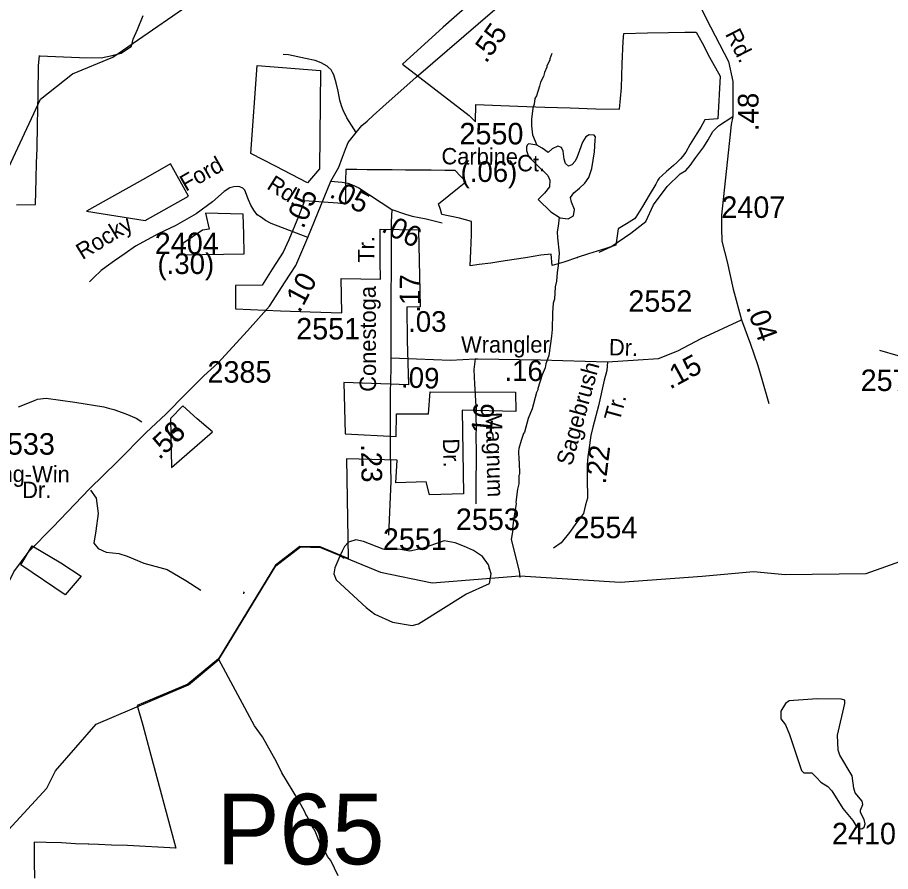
# Model space of a CAD drawing. Extents: x 1547597 to 1699558, y 810033 to 920809.
# Drawn here: x 1658969 to 1664043, y 867498 to 872460 of the extents above; entities that cross this region are included whole.
import ezdxf

# ---------------------------------------------------------------- set-up
doc = ezdxf.new("R2010")
doc.units = 0
for name, color, linetype in [('Exist Boundary Political City Limit New', 7, 'Continuous'), ('Exist Boundary Political City Limit New Hole', 7, 'Continuous'), ('Exist Hydrographic Creek Single Shore', 7, 'Continuous'), ('Exist Hydrographic Misc Water Feature', 7, 'Continuous'), ('Exist Road Non-System Type 51', 7, 'Continuous'), ('Exist Road Secondary Mileage Hundredths English Label', 7, 'Continuous'), ('Exist Road Secondary Structure Pipe Number Label', 7, 'Continuous'), ('Exist Road Secondary Type 41 Attributed', 7, 'Continuous'), ('Exist Road Secondary Type 51 Attributed', 7, 'Continuous'), ('Exist Road Secondary Type 51 Label', 7, 'Continuous'), ('Exist Road Secondary Type 51 Number Label', 7, 'Continuous'), ('Map Preparation Boundary City Limit Buffer Line', 7, 'Continuous')]:
    doc.layers.add(name, color=color, linetype=linetype)

msp = doc.modelspace()

# ---------------------------------------------------------------- linework, layer by layer
at = {"layer": 'Exist Boundary Political City Limit New'}
for points in [[(1661666.2, 872600.9), (1661443, 872403.2), (1661207, 872188.4), (1661594.4, 871891.1), (1661630.9, 871854), (1661631.5, 871855.2), (1661634.2, 871954), (1661730.8, 871951.5), (1661877.5, 871945.4), (1662033.8, 871939.8), (1662181.1, 871935.5), (1662330.2, 871929.4), (1662467.8, 871926.9), (1662479.3, 872050.9), (1662484.2, 872190.4), (1662489.1, 872323.3), (1662494.3, 872367.6), (1662494.3, 872367.6), (1662630.2, 872371.1), (1662754, 872372.8), (1662848.8, 872375.7), (1662914.6, 872375.6), (1662948.8, 872312.1), (1662991.4, 872229.4), (1663053.7, 872119.6), (1663040.6, 871871.5), (1662963.6, 871864.8), (1662940.8, 871823.5), (1662916.9, 871786.4), (1662878.9, 871724.8), (1662853.1, 871678.1), (1662834.8, 871653), (1662822, 871639.8), (1662801.9, 871618.3), (1662781.7, 871599.7), (1662741.6, 871565)], [(1658964.1, 871372.3), (1659074, 871373), (1659078, 871521.9), (1659080.1, 871615.8), (1659083.1, 871700), (1659085.5, 871836.6), (1659088.8, 872014), (1659092.4, 872179.3), (1659097.8, 872238.5), (1659097.8, 872237.9), (1659329.7, 872228), (1659455.1, 872226.5), (1659520.3, 872240.1), (1659571.8, 872253.6), (1659632.6, 872294.6), (1659642.2, 872333.7), (1659666.3, 872390.1), (1659700.2, 872471)], [(1661604.5, 871104.9), (1661607.8, 871197.1), (1661608.5, 871274.3), (1661538.6, 871293.6), (1661435, 871316.4), (1661428.6, 871344.6), (1661416.9, 871377.5), (1661475.9, 871426), (1661535.5, 871474.4), (1661575.1, 871505.5), (1661513.5, 871572), (1661453.1, 871572.1), (1661372.8, 871572.7), (1661295.5, 871572.8), (1661223.7, 871574.1), (1661146.4, 871574.7), (1661069.1, 871575.4), (1661002.7, 871575.4), (1660941.1, 871576.1), (1660878.3, 871576.2), (1660876.5, 871511.5), (1660876.4, 871431.2), (1660876.4, 871376.2), (1660832, 871382.3), (1660636.8, 871395.7), (1660602.1, 871303.3), (1660546.4, 871168.4), (1660513.3, 871097.3), (1660450.2, 870997.7), (1660391.1, 870905.4), (1660237.3, 870903.5), (1660235.8, 870767.1), (1660497.2, 870755.9), (1660670.8, 870750.5), (1660854.7, 870745), (1660851.3, 870943.4), (1661079.6, 870940.2), (1661077.4, 871044.9), (1661076.9, 871230.6), (1661076.9, 871230.6), (1661299.7, 871226.2), (1661309.7, 870778.8), (1661232.5, 870776.6), (1661234.4, 870584.3), (1661242.6, 870325), (1660866.1, 870340.2), (1660873.9, 870042), (1661170.2, 870025.2), (1661172.8, 870157.1), (1661359.1, 870156.8), (1661367.4, 870285.8), (1661863.8, 870283.1), (1661866.6, 870170.5), (1661553.9, 870178.7), (1661562.1, 869692.7), (1661364.6, 869687.2), (1661345.4, 869761.4), (1661167.5, 869756.1), (1661175.4, 869888), (1660882.4, 869895.2), (1660891, 869316.8), (1660728.1, 869384.7), (1660611.1, 869387), (1660468.1, 869278.4), (1660137.2, 868733.5), (1659960.1, 868586.2), (1659664.1, 868462.3), (1659698.8, 868348.9), (1659737.4, 868202.6), (1659889.3, 867632.9), (1659608.7, 867648.3), (1659516.8, 867652), (1659439.5, 867655), (1659383.6, 867657.2), (1659381.1, 867657.2), (1659305.7, 867659), (1659224.7, 867663.8), (1659135.9, 867667.4), (1659067.1, 867669.1), (1659067.3, 867554.1), (1659068.1, 867459.7)], [(1662741.6, 871565), (1662717.2, 871542.9), (1662699, 871527.3), (1662690.4, 871516), (1662678.7, 871491.4), (1662640.6, 871427.4), (1662602, 871362.7), (1662562.8, 871299.3), (1662555.4, 871289.7), (1662509.9, 871260.4), (1662460.7, 871231.7), (1662446.5, 871137.7), (1662389, 871118.6), (1662289, 871087), (1662223, 871065.5), (1662223.6, 871065.5), (1662144.3, 871038), (1662077.1, 871020.1), (1662071.7, 871085.3), (1662011.8, 871078.8), (1661922.9, 871063.9), (1661857, 871053.8), (1661779, 871042.5), (1661719.7, 871032.9), (1661652, 871024.6), (1661600, 871017.5), (1661604.5, 871104.9)]]:
    msp.add_lwpolyline(points, dxfattribs=at)
at = {"layer": 'Exist Boundary Political City Limit New Hole'}
for points in [[(1660725.5, 871581.8), (1660654.2, 871499.4), (1660468.2, 871596.2), (1660325, 871669.7), (1660363.4, 872180.4)], [(1660363.4, 872180.4), (1660731, 872152.9), (1660725.5, 871581.8)], [(1659963, 871422.6), (1659858.7, 871609.3), (1659714.1, 871527.1), (1659370.5, 871334.7)], [(1659370.5, 871334.7), (1659710.6, 871279.8), (1659963, 871422.6)], [(1660061.7, 871323.7), (1660083.7, 871230.4), (1660045.2, 871224.9), (1659930, 871148), (1659924.6, 871082.1), (1660286.6, 871087.6)], [(1660286.6, 871087.6), (1660284.1, 871198.7), (1660281.1, 871318.2), (1660061.7, 871323.7)], [(1659929.6, 870204.6), (1659858.3, 870130.5), (1659863.8, 869844.9)], [(1659863.8, 869844.9), (1660102.4, 870053.6), (1660014.2, 870127.9), (1659929.6, 870204.6)], [(1659247, 869105.1), (1658989.2, 869280.9), (1659055, 869390.7)], [(1659055, 869390.7), (1659221.2, 869291.5), (1659340.3, 869215), (1659247, 869105.1)]]:
    msp.add_lwpolyline(points, dxfattribs=at)
at = {"layer": 'Exist Hydrographic Creek Single Shore'}
for points in [[(1658037.3, 870641), (1658095.2, 870656.3), (1658584.3, 871092.6), (1658906.3, 871562.1), (1659103.3, 871984.9), (1659288.3, 872132), (1659523.3, 872229), (1660103.3, 872630.9), (1660530.3, 872760.1), (1661059.4, 873087.5), (1661167.3, 873101.6)], [(1658470, 867441.6), (1658734.3, 867596.9), (1658826.2, 867644.3), (1659139.3, 867982.6), (1659190.3, 868083.4), (1659426.3, 868354.3), (1659963.3, 868583), (1660140.3, 868730.3), (1660471.3, 869275.1), (1660614.3, 869383.8), (1660731.3, 869381.5), (1661079.4, 869236.5), (1661379.3, 869174.6), (1661888.3, 869216.7), (1662471.4, 869178.6), (1662948.3, 869213.6), (1663247.4, 869241.6), (1663430.4, 869224.8), (1663902.4, 869229.1), (1664299.4, 869371.2)]]:
    msp.add_lwpolyline(points, dxfattribs=at)
at = {"layer": 'Exist Hydrographic Misc Water Feature'}
msp.add_line((1661713.3, 869258.1), (1661706.8, 869256.3), dxfattribs=at)
for points in [[(1662075.3, 872251.8), (1662062.8, 872220), (1662062.7, 872212), (1662046.2, 872180.3), (1662046.1, 872172.3), (1662031.5, 872140.5), (1662027.1, 872116.7), (1662008.7, 872085), (1662004.2, 872061), (1661985.4, 872005.3), (1661977.1, 871989.5), (1661972.6, 871957.5), (1661964.2, 871933.7), (1661957.2, 871869.9), (1661956.5, 871829.9), (1661963.6, 871777.7), (1661987.3, 871718.1)], [(1662117.1, 871299.9), (1662123.9, 871295.4), (1662169.7, 871290.9), (1662201.8, 871307.1), (1662207.4, 871345.2), (1662188.9, 871386.4), (1662184.2, 871414.5), (1662203.7, 871442.2), (1662236, 871468.6), (1662266.9, 871497.5), (1662290.3, 871530.3), (1662307.6, 871582.4), (1662322.9, 871679.2), (1662327.7, 871746.7), (1662328.6, 871766.3), (1662321.8, 871777.4), (1662292.4, 871779.1), (1662273.2, 871766.6), (1662252.4, 871736.3), (1662236.4, 871688.1), (1662221.8, 871651.3), (1662210, 871626), (1662191.5, 871604.1), (1662172.7, 871597.2), (1662155, 871611.4), (1662146.4, 871637), (1662140.7, 871684.3), (1662131.3, 871705), (1662110.5, 871712.8), (1662077.1, 871698), (1662053.9, 871676.6), (1662019.7, 871700.1), (1661987.3, 871718.1)], [(1661987.3, 871718.1), (1661953.8, 871724.1), (1661939.8, 871725.5), (1661930.7, 871718), (1661928, 871706), (1661928.6, 871687.4), (1661938.8, 871652.8), (1661989.1, 871602.3), (1662050.8, 871541.5), (1662063.2, 871514.5), (1662061.3, 871476.3), (1662031.5, 871439.7), (1661995.3, 871401.9), (1662068.3, 871331.9), (1662117.1, 871299.9)], [(1662117.1, 871299.9), (1662111, 871247.2), (1662106.5, 871215.3), (1662107.9, 871179.4), (1662118.5, 871091.2), (1662111.3, 871019.3), (1662106.7, 870979.3), (1662101.8, 870927.5), (1662095.3, 870895.6), (1662090.2, 870823.7), (1662083.7, 870799.8), (1662078.9, 870743.8), (1662077.2, 870647.9), (1662072.6, 870608), (1662056.8, 870496.2), (1662040, 870448.6), (1662035.7, 870424.7), (1662019, 870384.9), (1661993.8, 870305.3), (1661993.6, 870297.3), (1661985.4, 870281.5), (1661959.8, 870185.9), (1661936.9, 870130.3), (1661915.7, 870050.7), (1661909.5, 870042.8), (1661896.9, 870003), (1661884.1, 869955.2), (1661881.9, 869941.3), (1661883.1, 869889.3), (1661884.8, 869877.3), (1661887.7, 869807.2), (1661883.6, 869799.3), (1661882.9, 869751.3), (1661876.3, 869719.4), (1661865, 869643.6), (1661867, 869635.5), (1661851.4, 869539.9), (1661846.7, 869491.9), (1661848.5, 869483.9), (1661839.6, 869428), (1661885.1, 869243), (1661889.5, 869207.1)], [(1661713.3, 869258.1), (1661706.8, 869280.2), (1661671.5, 869328.7), (1661620, 869363.4), (1661568.3, 869386.1), (1661512.5, 869406.9), (1661448.7, 869419.8), (1661322, 869375.5), (1661249.9, 869358.6), (1661195.9, 869369.4), (1661093.9, 869370.7), (1660980.5, 869416.3), (1660936.6, 869424.9), (1660892.5, 869411.6), (1660870.1, 869385.9), (1660855.7, 869360), (1660843.1, 869330.2)], [(1660843.1, 869330.2), (1660814.4, 869262.6), (1660808, 869228.7), (1660821.4, 869192.4), (1660995.3, 869032), (1661046.8, 868993.2), (1661148.1, 868947.8), (1661263.9, 868928.1), (1661300.1, 868937.6), (1661574.5, 869109.9), (1661713.4, 869172), (1661722.1, 869227.9), (1661713.3, 869258.1)], [(1660868.2, 869316.6), (1660854.3, 869326.8), (1660843.1, 869330.2)], [(1660287.8, 869123.9), (1660283.1, 869116.5), (1660283, 869110.6)], [(1660832.3, 867473.4), (1660789.7, 867562), (1660772.1, 867586.3), (1660760.5, 867610.5), (1660729.3, 867659.1), (1660704.3, 867723.5), (1660696.6, 867739.6), (1660688.7, 867747.8), (1660654, 867820.4), (1660646.1, 867828.5), (1660640.3, 867844.6), (1660605.4, 867909.2), (1660506, 868070.9), (1660475.2, 868135.4), (1660393.6, 868280.7), (1660346.6, 868345.5), (1660140.3, 868730.3)], [(1663613.6, 868044.1), (1663638.9, 868018), (1663680, 867991.6), (1663703.2, 867966.7), (1663765.5, 867863.9), (1663825, 867793.6), (1663841.4, 867765.4), (1663859.1, 867750.5), (1663877, 867745.8), (1663890.5, 867755.6), (1663895.2, 867774.7), (1663890, 867800.4), (1663868.1, 867841.1), (1663868.3, 867854.6), (1663883.3, 867886.9), (1663878, 867907.1), (1663838.4, 867955.8), (1663829.8, 867981.7), (1663820.7, 868053.5), (1663748.5, 868173.2), (1663739.9, 868203.6), (1663735.5, 868289.9), (1663778.3, 868475.2), (1663777.4, 868494.2), (1663757.4, 868498.9), (1663617.6, 868502.1), (1663455.1, 868489.9), (1663433.6, 868474.5), (1663405, 868429), (1663406.7, 868385.3), (1663433, 868351.3), (1663455.8, 868295), (1663525.7, 868085.8), (1663540.1, 868072), (1663587, 868071.4), (1663613.6, 868044.1)]]:
    msp.add_lwpolyline(points, dxfattribs=at)
at = {"layer": 'Exist Road Non-System Type 51'}
for points in [[(1660937.4, 871791.5), (1660883.3, 871876.6), (1660861.8, 871921.3), (1660851.9, 871946.5), (1660842.2, 871980.7), (1660833.1, 872032.7), (1660821.7, 872081), (1660807.8, 872127.7), (1660800.3, 872141.4), (1660793.5, 872155.2), (1660775.9, 872170.7), (1660769, 872177.5), (1660734, 872197.2), (1660699.4, 872210.5), (1660643.6, 872221.3), (1660543.8, 872242.7), (1660513.8, 872245.1)], [(1662350.2, 871097.3), (1662418.8, 871127.5), (1662533.9, 871207.1), (1662621.6, 871275.7), (1662665.5, 871371.7), (1662745, 871478.7), (1662821.7, 871551.7), (1662854.7, 871572), (1662879.3, 871599.5), (1662912.2, 871646.1), (1662958.8, 871709.2), (1662983.5, 871750.4), (1663010.9, 871797), (1663043.8, 871829.9), (1663126.1, 871884.8)], [(1663271.1, 870445), (1663278.7, 870418.2), (1663328.4, 870245.5), (1663336.1, 870217.5)], [(1658975, 870199), (1658991.1, 870204.7), (1659043.4, 870226.1), (1659067.6, 870235.6), (1659085.5, 870243.4), (1659135.7, 870248.8), (1659303.3, 870224.4), (1659470.8, 870198.2), (1659498.9, 870189.8), (1659528.8, 870183.4), (1659598.3, 870158.3), (1659660, 870131.5), (1659691.8, 870111.2)], [(1659393.2, 869714.5), (1659426.7, 869666.6), (1659438.7, 869577.9), (1659424.3, 869477.3), (1659412.4, 869405.4), (1659438.7, 869374.3), (1659484.2, 869352.7), (1659558.4, 869345.5), (1659606.3, 869331.2), (1659704.4, 869290.4), (1659838.5, 869252.1), (1659948.6, 869189.8), (1660034.8, 869132.3)]]:
    msp.add_lwpolyline(points, dxfattribs=at)
at = {"layer": 'Exist Road Secondary Type 41 Attributed'}
msp.add_lwpolyline([(1660656.2, 871181.8), (1660444.8, 871263.5), (1660410.6, 871281.2), (1660387.2, 871298.3), (1660362.4, 871313.6), (1660343.5, 871340.6), (1660326, 871370.3), (1660312.5, 871400), (1660291.4, 871456.1), (1660279.2, 871468.2), (1660262.1, 871475.4), (1660248.7, 871477.5), (1660226.5, 871475.4), (1660204, 871470.4), (1660170.7, 871448.4), (1660103.3, 871389.7), (1660007, 871319), (1659885.9, 871250.2), (1659791, 871205.2), (1659655.1, 871131.6), (1659595.3, 871088.7), (1659533.6, 871045.9), (1659484.1, 871011.3), (1659456.4, 870989.7), (1659410.8, 870947.2), (1659387.8, 870925.1)], dxfattribs=at)
at = {"layer": 'Exist Road Secondary Type 51 Attributed'}
for points in [[(1660790.3, 871508.9), (1660836.7, 871590.9), (1660857.6, 871648.3), (1660875.8, 871695.2), (1660891.5, 871734.3), (1660921.5, 871772), (1660971.2, 871832.8), (1661001.5, 871857.6), (1661037.4, 871890.8), (1661092.6, 871940.5), (1661286.1, 872113.3), (1661744, 872506.7), (1661803.7, 872590.6), (1661845.7, 872689.1), (1661852.5, 872709.9), (1661856.2, 872726.9), (1661978.9, 873829.7), (1661994.4, 873921.1)], [(1662620.2, 873100.7), (1662915.1, 872572.1), (1662972.7, 872454.1), (1663101.5, 872204.4), (1663126.1, 872087.9), (1663126.1, 871884.8), (1663116.6, 871838.8), (1663112.3, 871781.9), (1663060.2, 871312.5), (1663060.2, 871235.7), (1663062.9, 871161.6), (1663093.1, 871040.9), (1663128.7, 870881.7), (1663176.6, 870704.4)], [(1660656.2, 871181.8), (1660790.3, 871508.9)], [(1660789.2, 871508.5), (1660855.5, 871504), (1660889.2, 871497.3), (1660910.9, 871489.7), (1660952.6, 871470.8), (1661145.2, 871344.8)], [(1661145.2, 871344.8), (1661141.7, 871270.1), (1661141.7, 871184), (1661139.1, 870657.1), (1661139.1, 870542.4), (1661138.5, 870482)], [(1661145.2, 871344.8), (1661225, 871317.6), (1661262.8, 871306.4), (1661345.3, 871291), (1661391.5, 871279.1), (1661437.7, 871267.9)], [(1658787.9, 868976.8), (1658895.6, 869132.5), (1658948.3, 869240.3), (1659036.9, 869360.1), (1659175.6, 869498.2), (1659388.7, 869721), (1659549.1, 869879.1), (1659718.3, 870048.4), (1659830.8, 870156.2), (1659948.1, 870273.6), (1660053.4, 870379.1), (1660134.7, 870452.2), (1660307, 870639.1), (1660433.9, 870782.8), (1660524.9, 870924.2), (1660587.1, 871020), (1660656.2, 871181.8)], [(1662398.3, 870459.3), (1662576.2, 870471.2), (1662694.1, 870479.4), (1662806.5, 870523.3), (1662943.6, 870594.7), (1663176.6, 870704.4)], [(1663176.6, 870704.4), (1663228.7, 870561.7), (1663271.1, 870445)], [(1665683.1, 870229.4), (1665523.1, 870224.5), (1665444.2, 870232.4), (1665405.3, 870237.2), (1665360.8, 870242.5), (1665223.4, 870250.4), (1665175.1, 870255.7), (1665140.2, 870255.7), (1665078.4, 870258.4), (1664996.6, 870269.6), (1664910.7, 870283), (1664806.8, 870307.3), (1664779.2, 870316.4), (1664718.2, 870328.4), (1664685.1, 870338.3), (1664642.1, 870346.4), (1664576.3, 870363.2), (1664511, 870382.6), (1664442, 870398.1), (1664388.3, 870414.3), (1664340, 870425), (1664251.3, 870447.6), (1664195, 870463.7), (1663981.2, 870525.7)], [(1661138.5, 870482), (1661138.5, 870421.4), (1661135.9, 870281.6), (1661135.9, 869932.9), (1661138.5, 869764.1), (1661125, 869451.8)], [(1661138.5, 870482), (1661190.1, 870480.8), (1661485.2, 870469.9), (1661630.4, 870476.7)], [(1661630.4, 870476.7), (1661620.9, 870415.5), (1661625.7, 870329.3), (1661629.2, 870273.1), (1661631, 870224.8), (1661635.1, 870188.7), (1661632.7, 870143), (1661636.2, 870072.8), (1661632.7, 870037.6), (1661636.2, 869928.7), (1661632.7, 869724.8), (1661632.7, 869633.5)], [(1661630.4, 870476.7), (1661644.1, 870476.7), (1662008.7, 870471.2), (1662398.3, 870459.3)], [(1662398.3, 870459.3), (1662393.7, 870409.4), (1662379, 870353.7), (1662346.9, 870204), (1662313.2, 870080.6), (1662302.6, 870030.8), (1662289.7, 869949), (1662284.9, 869909.1), (1662280.1, 869860.6), (1662280.4, 869805), (1662280.8, 869749.1), (1662282.2, 869701.1), (1662281.8, 869667.2), (1662271.4, 869628.3), (1662258.6, 869577.9), (1662242.5, 869554.2), (1662221.1, 869527.7), (1662178, 869467.8), (1662130.1, 869407.9), (1662084.6, 869376.7)]]:
    msp.add_lwpolyline(points, dxfattribs=at)
at = {"layer": 'Map Preparation Boundary City Limit Buffer Line'}
for points in [[(1661666.2, 872600.9), (1661443, 872403.2), (1661207, 872188.4), (1661594.4, 871891.1), (1661630.9, 871854), (1661631.5, 871855.2), (1661634.2, 871954), (1661730.8, 871951.5), (1661877.5, 871945.4), (1662033.8, 871939.8), (1662181.1, 871935.5), (1662330.2, 871929.4), (1662467.8, 871926.9), (1662479.3, 872050.9), (1662484.2, 872190.4), (1662489.1, 872323.3), (1662494.3, 872367.6), (1662494.3, 872367.6), (1662630.2, 872371.1), (1662754, 872372.8), (1662848.8, 872375.7), (1662914.6, 872375.6), (1662948.8, 872312.1), (1662991.4, 872229.4), (1663053.7, 872119.6), (1663040.6, 871871.5), (1662963.6, 871864.8), (1662940.8, 871823.5), (1662916.9, 871786.4), (1662878.9, 871724.8), (1662853.1, 871678.1), (1662834.8, 871653), (1662822, 871639.8), (1662801.9, 871618.3), (1662781.7, 871599.7), (1662741.6, 871565)], [(1658964.1, 871372.3), (1659074, 871373), (1659078, 871521.9), (1659080.1, 871615.8), (1659083.1, 871700), (1659085.5, 871836.6), (1659088.8, 872014), (1659092.4, 872179.3), (1659097.8, 872238.5), (1659097.8, 872237.9), (1659329.7, 872228), (1659455.1, 872226.5), (1659520.3, 872240.1), (1659571.8, 872253.6), (1659632.6, 872294.6), (1659642.2, 872333.7), (1659666.3, 872390.1), (1659700.2, 872471)], [(1661604.5, 871104.9), (1661607.8, 871197.1), (1661608.5, 871274.3), (1661538.6, 871293.6), (1661435, 871316.4), (1661428.6, 871344.6), (1661416.9, 871377.5), (1661475.9, 871426), (1661535.5, 871474.4), (1661575.1, 871505.5), (1661513.5, 871572), (1661453.1, 871572.1), (1661372.8, 871572.7), (1661295.5, 871572.8), (1661223.7, 871574.1), (1661146.4, 871574.7), (1661069.1, 871575.4), (1661002.7, 871575.4), (1660941.1, 871576.1), (1660878.3, 871576.2), (1660876.5, 871511.5), (1660876.4, 871431.2), (1660876.4, 871376.2), (1660832, 871382.3), (1660636.8, 871395.7), (1660602.1, 871303.3), (1660546.4, 871168.4), (1660513.3, 871097.3), (1660450.2, 870997.7), (1660391.1, 870905.4), (1660237.3, 870903.5), (1660235.8, 870767.1), (1660497.2, 870755.9), (1660670.8, 870750.5), (1660854.7, 870745), (1660851.3, 870943.4), (1661079.6, 870940.2), (1661077.4, 871044.9), (1661076.9, 871230.6), (1661076.9, 871230.6), (1661299.7, 871226.2), (1661309.7, 870778.8), (1661232.5, 870776.6), (1661234.4, 870584.3), (1661242.6, 870325), (1660866.1, 870340.2), (1660873.9, 870042), (1661170.2, 870025.2), (1661172.8, 870157.1), (1661359.1, 870156.8), (1661367.4, 870285.8), (1661863.8, 870283.1), (1661866.6, 870170.5), (1661553.9, 870178.7), (1661562.1, 869692.7), (1661364.6, 869687.2), (1661345.4, 869761.4), (1661167.5, 869756.1), (1661175.4, 869888), (1660882.4, 869895.2), (1660891, 869316.8), (1660728.1, 869384.7), (1660611.1, 869387), (1660468.1, 869278.4), (1660137.2, 868733.5), (1659960.1, 868586.2), (1659664.1, 868462.3), (1659698.8, 868348.9), (1659737.4, 868202.6), (1659889.3, 867632.9), (1659608.7, 867648.3), (1659516.8, 867652), (1659439.5, 867655), (1659383.6, 867657.2), (1659381.1, 867657.2), (1659305.7, 867659), (1659224.7, 867663.8), (1659135.9, 867667.4), (1659067.1, 867669.1), (1659067.3, 867554.1), (1659068.1, 867459.7)], [(1662741.6, 871565), (1662717.2, 871542.9), (1662699, 871527.3), (1662690.4, 871516), (1662678.7, 871491.4), (1662640.6, 871427.4), (1662602, 871362.7), (1662562.8, 871299.3), (1662555.4, 871289.7), (1662509.9, 871260.4), (1662460.7, 871231.7), (1662446.5, 871137.7), (1662389, 871118.6), (1662289, 871087), (1662223, 871065.5), (1662223.6, 871065.5), (1662144.3, 871038), (1662077.1, 871020.1), (1662071.7, 871085.3), (1662011.8, 871078.8), (1661922.9, 871063.9), (1661857, 871053.8), (1661779, 871042.5), (1661719.7, 871032.9), (1661652, 871024.6), (1661600, 871017.5), (1661604.5, 871104.9)]]:
    msp.add_lwpolyline(points, dxfattribs=at)

# ---------------------------------------------------------------- texts
at = {"layer": 'Exist Road Secondary Mileage Hundredths English Label'}
for s, rotation, p in [('.55', 54.5915, (1661692.8, 872189.7)), ('.48', 90, (1663276.3, 871799.7)), ('.05', 332.4077, (1660776.5, 871420.2)), ('.05', 67.6639, (1660631.4, 871228.2)), ('.06', 333.4154, (1661078.6, 871219.6)), ('.10', 61.9609, (1660609.2, 870739.3)), ('.17', 89.3343, (1661309.3, 870744.6)), ('.04', 290.0557, (1663202.6, 870776.7)), ('.16', 359.972, (1661799.4, 870348)), ('.15', 28.6649, (1662761.9, 870297.6)), ('.09', 357.8873, (1661196.6, 870311.2)), ('.16', 84.2929, (1661720.3, 869992.1)), ('.56', 43.7789, (1659794.2, 869886.8)), ('.53', 43.7789, (1659794.2, 869886.8)), ('.23', 270.8947, (1660965.9, 869980.7)), ('.22', 83.126, (1662388, 869745.9))]:
    msp.add_text(s, height=120, rotation=rotation, dxfattribs=at).set_placement(p)
for s, p in [('(.06)', (1661544.5, 871504.7)), ('(.30)', (1659782.9, 870969.7)), ('.03', (1661239.8, 870633.7))]:
    msp.add_text(s, height=120, dxfattribs=at).set_placement(p)
at = {"layer": 'Exist Road Secondary Structure Pipe Number Label'}
msp.add_text('P65', height=410.1, dxfattribs=at).set_placement((1660126.7, 867539.9))
at = {"layer": 'Exist Road Secondary Type 51 Label'}
for s, rotation, p in [('Rd.', 297.1055, (1663080.3, 872364.5)), ('Carbine', 359.5686, (1661433.1, 871607.3)), ('Ford', 29.4687, (1659947.8, 871447.2)), ('Ct.', 359.9742, (1661873.2, 871566.3)), ('Rd.', 327.6545, (1660412.3, 871468.6)), ('Rocky', 31.4948, (1659346.9, 871049.9)), ('Tr.', 89.2905, (1661042.6, 871034.7)), ('Conestoga', 90.138, (1661053.3, 870285.6)), ('Wrangler', 359.972, (1661547.4, 870513)), ('Dr.', 358.6557, (1662405.8, 870497.8)), ('Sagebrush', 74.7119, (1662191.1, 869850.7)), ('Tr.', 74.7119, (1662468.6, 870108.4)), ('Magnum', 271.3837, (1661690, 870166.4)), ('Dr.', 271.3837, (1661441.8, 870013.4)), ('Long-Win', 359.5021, (1658729.4, 869763.2)), ('Dr.', 0.0891, (1658996.7, 869667.9))]:
    msp.add_text(s, height=95, rotation=rotation, dxfattribs=at).set_placement(p)
at = {"layer": 'Exist Road Secondary Type 51 Number Label'}
for s, p in [('2550', (1661537.9, 871722.9)), ('2407', (1663060.2, 871295.8)), ('2404', (1659767.3, 871085.2)), ('2552', (1662519.5, 870750.1)), ('2551', (1660589.2, 870589.4)), ('2385', (1660073.7, 870338.5)), ('2575', (1663869.9, 870289.9)), ('2533', (1658815, 869920.1)), ('2553', (1661517.3, 869482.3)), ('2554', (1662200.4, 869434.7)), ('2551', (1661093, 869366.9)), ('2410', (1663703.2, 867656.2))]:
    msp.add_text(s, height=125, dxfattribs=at).set_placement(p)

doc.saveas('drawing.dxf')
